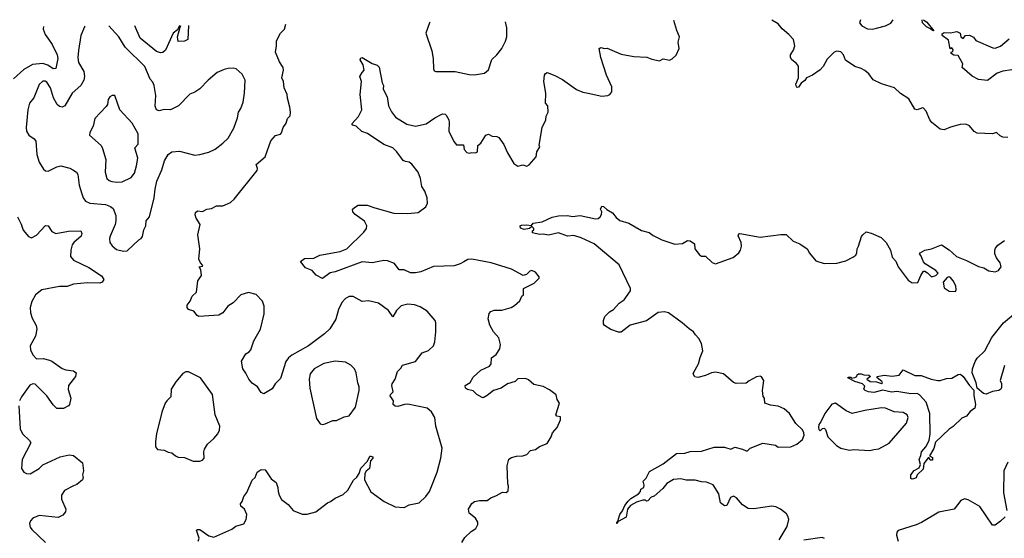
# Model space of a CAD drawing. Extents: x 2057697 to 2160550, y 827490 to 1016834.
# Tile 439 of 509: x 2079763 to 2087477, y 1012308 to 1016370. Entities that reach past the tile are written whole.
import ezdxf

# ---------------------------------------------------------------- set-up
doc = ezdxf.new("R2010")
doc.units = 0

msp = doc.modelspace()

# ---------------------------------------------------------------- linework, layer by layer
at = {"layer": '0CON20XD'}
for points in [[(2086351.3, 1016368), (2086343.3, 1016345), (2086360.7, 1016320.7), (2086405, 1016297.5), (2086445, 1016296.7), (2086475, 1016303.8), (2086545, 1016321.2), (2086587.3, 1016342.7), (2086605.5, 1016368.9)], [(2086844.9, 1016369.8), (2086871.2, 1016351.2), (2086925, 1016283.3), (2086915, 1016284.2), (2086899.5, 1016299.5), (2086868, 1016315), (2086836, 1016345), (2086834.2, 1016369.8)], [(2079948.1, 1016317.4), (2079947.5, 1016295), (2079961.5, 1016255), (2079988, 1016218), (2080016.5, 1016176.5), (2080057.6, 1016095), (2080060.9, 1016065), (2080045, 1015988), (2080025, 1015985.5), (2079984.4, 1016014.4), (2079945, 1016025.7), (2079861.8, 1016018.2), (2079795, 1015979.6), (2079715, 1015907.9)], [(2080275.9, 1016319.5), (2080269.4, 1016315), (2080242.9, 1016245), (2080222.4, 1016127.6), (2080219.1, 1016075), (2080223.9, 1016033.9), (2080264.4, 1015965), (2080270, 1015925), (2080266.5, 1015895), (2080242.5, 1015855), (2080174.3, 1015795), (2080115.9, 1015694.1), (2080095, 1015683.8), (2080075, 1015688.8), (2080056.7, 1015705), (2080028.3, 1015758.3), (2080005, 1015836.2), (2079975, 1015879.2), (2079962.7, 1015887.3), (2079945, 1015887.5), (2079915, 1015863.3), (2079872.4, 1015757.6), (2079840.6, 1015715), (2079827.8, 1015665), (2079812.2, 1015525), (2079816.8, 1015496.8), (2079834.2, 1015465), (2079875, 1015437.5), (2079888, 1015418), (2079896.5, 1015315), (2079915, 1015253.3), (2079948.7, 1015198.7), (2079965, 1015186.2), (2079985, 1015183.8), (2080055, 1015218.1), (2080085, 1015224.4), (2080155, 1015207.5), (2080180, 1015195), (2080206.7, 1015175), (2080218.1, 1015158.1), (2080230, 1015075), (2080249.4, 1015005), (2080260, 1014975), (2080278.6, 1014948.6), (2080313.1, 1014933.1), (2080435, 1014923.2), (2080475, 1014907.5), (2080495, 1014890), (2080516.7, 1014835), (2080515.5, 1014794.5), (2080511.4, 1014765), (2080470.6, 1014675), (2080465.6, 1014655), (2080468.6, 1014625), (2080487.4, 1014597.4), (2080520.2, 1014570.2), (2080575, 1014557.5), (2080605, 1014560), (2080695, 1014646.7), (2080715, 1014656.7), (2080725, 1014672.5), (2080736.5, 1014725), (2080750.8, 1014755), (2080754.3, 1014795), (2080778.6, 1014825), (2080816.7, 1014975), (2080823, 1015043), (2080837.5, 1015105), (2080877.1, 1015195), (2080898.1, 1015265), (2080925.8, 1015315), (2080955, 1015334.3), (2081015, 1015338.9), (2081135, 1015310), (2081175, 1015314), (2081245, 1015333.1), (2081294.3, 1015355.7), (2081355, 1015402), (2081395, 1015442), (2081440.7, 1015519.3), (2081468.9, 1015601.1), (2081476.4, 1015645), (2081495.4, 1015675), (2081513.3, 1015725), (2081524.5, 1015795), (2081528.9, 1015895), (2081505, 1015942), (2081460, 1015985), (2081435, 1015991.1), (2081395, 1015987.5), (2081365, 1015980.6), (2081309.2, 1015955), (2081239.2, 1015895), (2081175, 1015827.5), (2081135, 1015802.5), (2081095, 1015787.5), (2081006.1, 1015693.9), (2080945, 1015663.3), (2080895, 1015667.1), (2080855, 1015656), (2080835, 1015663.8), (2080823.2, 1015693.2), (2080828.1, 1015775), (2080816.2, 1015855), (2080805, 1015881.4), (2080785.5, 1015905), (2080742.3, 1016002.3), (2080589.5, 1016155), (2080540.6, 1016235), (2080461.5, 1016320.7)], [(2081014.1, 1016324.7), (2080998.3, 1016291.7), (2080964.2, 1016265), (2080905, 1016130), (2080885, 1016113.8), (2080865, 1016110), (2080835, 1016120.8), (2080707.8, 1016225), (2080665.8, 1016322.1)], [(2081086.2, 1016325.6), (2081080, 1016215), (2081055, 1016201.2), (2081005, 1016200), (2080998.6, 1016235), (2081019.3, 1016310.7), (2081025.7, 1016324.8)], [(2081161.2, 1012285), (2081168.3, 1012308.3), (2081148.3, 1012371.7), (2081155, 1012377.5), (2081175, 1012376.7), (2081245, 1012327.5), (2081285, 1012316.7), (2081425, 1012380), (2081455, 1012403.8), (2081519.5, 1012420.5), (2081536.7, 1012455), (2081541.2, 1012495), (2081523.8, 1012535), (2081495, 1012560), (2081493, 1012577), (2081506.7, 1012595), (2081518.8, 1012635), (2081542.7, 1012667.3), (2081585, 1012762.5), (2081606.7, 1012785), (2081623.3, 1012825), (2081655, 1012846.2), (2081686.7, 1012845), (2081732.3, 1012772.3), (2081771.2, 1012745), (2081786, 1012705), (2081786.7, 1012675), (2081796.2, 1012645), (2081815, 1012611.2), (2081865, 1012573.3), (2081905, 1012526.7), (2081976.4, 1012496.4), (2082015, 1012496.7), (2082083.6, 1012516.4), (2082175, 1012586.7), (2082197.5, 1012595), (2082235, 1012623.3), (2082298.3, 1012651.7), (2082333.3, 1012685), (2082377.7, 1012762.3), (2082403.6, 1012786.4), (2082423.6, 1012816.4), (2082435, 1012856.7), (2082488.3, 1012911.7), (2082505, 1012950), (2082515, 1012950), (2082530, 1012945), (2082530, 1012935), (2082510, 1012915), (2082502.5, 1012855), (2082477, 1012833), (2082466.7, 1012815), (2082464, 1012765), (2082515, 1012672.5), (2082617.5, 1012595), (2082705, 1012553.3), (2082775, 1012550), (2082815, 1012571.2), (2082892.5, 1012585), (2082945.7, 1012634.3), (2082974.4, 1012675.6), (2083034.2, 1012825), (2083061.4, 1012935), (2083072, 1013015), (2083022, 1013185), (2083016, 1013255), (2082989.5, 1013299.5), (2082955, 1013326.2), (2082805, 1013358.8), (2082776.7, 1013356.7), (2082725, 1013340), (2082703.4, 1013343.4), (2082688.8, 1013355), (2082691.2, 1013385), (2082665.8, 1013425), (2082668.8, 1013435), (2082690, 1013455), (2082678.6, 1013505), (2082681.3, 1013518.7), (2082703.8, 1013555), (2082723.1, 1013615), (2082750, 1013640), (2082762, 1013665), (2082865, 1013692.9), (2082915, 1013759.4), (2082965, 1013778), (2083004, 1013815), (2083015.9, 1013845.9), (2083023.9, 1013926.1), (2083023.1, 1013995), (2083017.5, 1014015), (2082955.8, 1014085.8), (2082899.5, 1014119.5), (2082855, 1014136.2), (2082805, 1014141.2), (2082751.7, 1014128.3), (2082715, 1014091.2), (2082685, 1014041.2), (2082651.2, 1014091.2), (2082575, 1014150.8), (2082495, 1014167.1), (2082445, 1014161.9), (2082375, 1014200.6), (2082345, 1014201.4), (2082315, 1014185.8), (2082285.7, 1014155), (2082260.8, 1014099.2), (2082239.2, 1014025), (2082192, 1013948), (2082151.8, 1013908.2), (2082025, 1013815.6), (2081895, 1013741.5), (2081869.1, 1013720.9), (2081848.3, 1013691.7), (2081805, 1013560), (2081763.2, 1013516.8), (2081741.2, 1013478.8), (2081675, 1013440), (2081655, 1013450), (2081625, 1013493.3), (2081585, 1013522.5), (2081558.8, 1013555), (2081535, 1013602.5), (2081510, 1013635), (2081500, 1013695), (2081535, 1013752.5), (2081561.7, 1013768.3), (2081573.8, 1013785), (2081598, 1013855), (2081649.2, 1013945), (2081678, 1014065), (2081677.5, 1014125), (2081664, 1014165), (2081615, 1014216.9), (2081555, 1014231.9), (2081494.6, 1014215.4), (2081435, 1014152), (2081393.8, 1014125), (2081355, 1014073.8), (2081324.2, 1014055.8), (2081166, 1014046), (2081152.9, 1014052.9), (2081127.5, 1014087.5), (2081085, 1014101.2), (2081074.2, 1014115), (2081075.8, 1014135), (2081097.5, 1014165), (2081113.3, 1014205), (2081147.5, 1014235), (2081157.5, 1014325), (2081187.5, 1014365), (2081181.7, 1014411.7), (2081170, 1014435), (2081195, 1014440), (2081196.7, 1014445), (2081180, 1014465), (2081167.5, 1014495), (2081173.3, 1014575), (2081158.8, 1014685), (2081176.2, 1014765), (2081145.8, 1014815), (2081138.3, 1014841.7), (2081140.5, 1014859.5), (2081155, 1014873.8), (2081195, 1014868.8), (2081230, 1014885), (2081265, 1014891.2), (2081305, 1014912), (2081355, 1014911.2), (2081415, 1014937.5), (2081442.5, 1014965), (2081622.3, 1015187.7), (2081625.8, 1015205), (2081614.3, 1015235.7), (2081685.8, 1015295), (2081730.3, 1015419.7), (2081766.4, 1015463.6), (2081805, 1015473.3), (2081815, 1015482.5), (2081826.2, 1015525), (2081849.7, 1015560.3), (2081861.4, 1015595), (2081882.9, 1015617.1), (2081885.7, 1015645), (2081880, 1015685), (2081860, 1015755), (2081858.8, 1015785), (2081835.9, 1015835.9), (2081830, 1015885), (2081817.5, 1015915), (2081828.8, 1015975), (2081826.2, 1015995), (2081798.7, 1016038.7), (2081765.8, 1016115), (2081775.8, 1016165), (2081776, 1016205), (2081806.7, 1016265), (2081836.2, 1016295), (2081848.3, 1016335.2)], [(2083227.5, 1012275), (2083250, 1012315), (2083299.5, 1012360.5), (2083335.9, 1012384.1), (2083352.5, 1012415), (2083352.5, 1012435), (2083333.3, 1012465), (2083283.8, 1012505), (2083278.8, 1012535), (2083305, 1012580), (2083325, 1012596.2), (2083365, 1012603.8), (2083425, 1012604), (2083454.3, 1012625.7), (2083497.7, 1012642.3), (2083545, 1012670), (2083575, 1012667.5), (2083589.3, 1012680.7), (2083593.3, 1012715), (2083586.2, 1012735), (2083580.8, 1012875), (2083595, 1012927.5), (2083615, 1012941.2), (2083655, 1012951.2), (2083705, 1012953.3), (2083735, 1012963.3), (2083765, 1012996.7), (2083805, 1013002.5), (2083835, 1013027.5), (2083895, 1013050), (2083927.7, 1013102.3), (2083936.7, 1013135), (2083973.8, 1013175), (2084000, 1013235), (2083999.3, 1013259.3), (2083970, 1013265), (2083962.5, 1013275), (2083992.5, 1013365), (2083974, 1013394), (2083965, 1013432.5), (2083915, 1013470), (2083865, 1013496.2), (2083792.1, 1013512.1), (2083749.7, 1013549.7), (2083725, 1013559.4), (2083665, 1013556), (2083644.2, 1013535.8), (2083585, 1013517.1), (2083535, 1013482.9), (2083474.4, 1013465.6), (2083424.4, 1013425.6), (2083395, 1013408.8), (2083385, 1013410), (2083344.3, 1013434.3), (2083315, 1013462.9), (2083272.4, 1013472.4), (2083256.2, 1013485), (2083252.5, 1013505), (2083293, 1013527), (2083315, 1013570), (2083375, 1013624), (2083444.4, 1013655.6), (2083455.6, 1013675), (2083459.5, 1013720.5), (2083495, 1013746.2), (2083525, 1013792.5), (2083528.6, 1013825), (2083516.8, 1013876.8), (2083475, 1013926.2), (2083445.9, 1013975.9), (2083434.1, 1014025.9), (2083441.7, 1014068.3), (2083455, 1014083.3), (2083480, 1014095), (2083540, 1014095), (2083614.1, 1014115.9), (2083638.8, 1014131.2), (2083681.7, 1014168.3), (2083697.5, 1014205), (2083710, 1014215), (2083710, 1014265), (2083792.5, 1014305), (2083832.5, 1014345), (2083832.5, 1014355), (2083805, 1014393.3), (2083775, 1014406.2), (2083759.3, 1014400.7), (2083732.5, 1014375), (2083706.4, 1014366.4), (2083615.5, 1014415.5), (2083457.5, 1014465), (2083305, 1014494.5), (2083275, 1014491.1), (2083243, 1014473), (2083215, 1014456.4), (2083167.8, 1014442.2), (2083005, 1014437.3), (2082905, 1014393.8), (2082865, 1014386.4), (2082825, 1014388.2), (2082775, 1014410.5), (2082735, 1014410.6), (2082699, 1014459), (2082645, 1014481.2), (2082615, 1014483.6), (2082525, 1014466.4), (2082445, 1014472.5), (2082235, 1014395.7), (2082195, 1014388), (2082135, 1014342.5), (2082085, 1014370), (2082053.3, 1014405), (2082002.5, 1014425), (2081962.5, 1014475), (2081995, 1014500), (2082067.6, 1014502.4), (2082115, 1014525.7), (2082272.5, 1014555), (2082325, 1014575.7), (2082460, 1014705), (2082480, 1014735), (2082481.4, 1014755), (2082465, 1014790.8), (2082391.2, 1014845), (2082373.8, 1014865), (2082370, 1014885), (2082392.5, 1014905), (2082415, 1014915.8), (2082485, 1014918.1), (2082545, 1014895.5), (2082695, 1014854.4), (2082805, 1014851.9), (2082885, 1014860), (2082945.9, 1014904.1), (2082957.7, 1014932.3), (2082955.7, 1014975), (2082937.9, 1015027.9), (2082914.5, 1015064.5), (2082901.9, 1015125), (2082883.5, 1015175), (2082835, 1015239.5), (2082815, 1015252.9), (2082785, 1015258.2), (2082768, 1015268), (2082718.5, 1015335), (2082685.9, 1015365.9), (2082615, 1015391.5), (2082487.4, 1015477.4), (2082443.3, 1015495), (2082400, 1015535), (2082372.5, 1015545), (2082363.8, 1015555), (2082417.3, 1015612.7), (2082444, 1015665), (2082430, 1015785), (2082440, 1015885), (2082427.5, 1015925), (2082445, 1015957.5), (2082462.5, 1015975), (2082453.3, 1016015), (2082431.2, 1016055), (2082435, 1016070), (2082445, 1016072.5), (2082525, 1016026.7), (2082563.6, 1016013.6), (2082578.3, 1015998.3), (2082603.3, 1015875), (2082613.8, 1015855), (2082611.2, 1015825), (2082640.8, 1015765), (2082651.5, 1015695), (2082675, 1015647.1), (2082707.3, 1015607.3), (2082795, 1015550.5), (2082865, 1015536.7), (2082946.6, 1015553.4), (2083015, 1015602), (2083075, 1015631.2), (2083095, 1015630), (2083105, 1015622.5), (2083124, 1015585), (2083128.8, 1015565), (2083125.8, 1015495.8), (2083163.3, 1015416.7), (2083185, 1015390), (2083239.2, 1015389.2), (2083244.2, 1015354.2), (2083265, 1015330), (2083285, 1015323.8), (2083305, 1015330), (2083335, 1015326.2), (2083350, 1015335), (2083352.5, 1015385), (2083375, 1015402.5), (2083413.6, 1015466.4), (2083435, 1015473.3), (2083465, 1015458.8), (2083500, 1015455), (2083515.9, 1015445.9), (2083555, 1015392.5), (2083585.8, 1015325.8), (2083635, 1015243.3), (2083665, 1015223.3), (2083705, 1015233.3), (2083736.4, 1015223.6), (2083755, 1015232.5), (2083810, 1015295), (2083813.3, 1015335), (2083836.7, 1015375), (2083833.9, 1015386.1), (2083855.8, 1015524.2), (2083884, 1015585), (2083888, 1015615), (2083902.9, 1015645), (2083901.2, 1015695), (2083883.3, 1015715), (2083883.8, 1015795), (2083870, 1015885), (2083873.3, 1015935), (2083882.3, 1015947.7), (2083896.1, 1015956.1), (2083955, 1015932.5), (2084015, 1015901.2), (2084125, 1015822), (2084175, 1015802), (2084216.2, 1015793.8), (2084325, 1015770), (2084370, 1015775), (2084387.5, 1015785), (2084403.3, 1015805), (2084401.2, 1015845), (2084360, 1015935), (2084316.2, 1016075), (2084303.3, 1016145), (2084315, 1016152.5), (2084345, 1016143.3), (2084366.4, 1016146.4), (2084475, 1016100), (2084575, 1016081.2), (2084675.9, 1016075.9), (2084715, 1016060), (2084775, 1016047.5), (2084805, 1016062.5), (2084855, 1016052.5), (2084875, 1016062.5), (2084905, 1016092.5), (2084930, 1016145), (2084921.2, 1016195), (2084932.5, 1016235), (2084911.2, 1016285), (2084888.7, 1016362.7)], [(2082977.8, 1016349.4), (2082974.2, 1016345), (2082945.8, 1016265), (2082991.8, 1016125), (2083001.8, 1016065), (2083004, 1015984), (2083010.5, 1015970.5), (2083024.1, 1015964.1), (2083175, 1015964.5), (2083285, 1015940.8), (2083325, 1015938.1), (2083405, 1015950.8), (2083435, 1015976.7), (2083461.7, 1016058.3), (2083500, 1016095), (2083539.2, 1016145), (2083568.9, 1016201.1), (2083579.1, 1016235), (2083579.1, 1016305), (2083568.8, 1016354.1)], [(2087505, 1015446.2), (2087465, 1015450), (2087445, 1015461.2), (2087415.9, 1015485.9), (2087385, 1015476.9), (2087265, 1015480.4), (2087240.6, 1015495), (2087205, 1015538), (2087175, 1015552), (2087130.3, 1015549.7), (2087055, 1015528), (2087007, 1015507), (2086975, 1015512.5), (2086908.8, 1015565), (2086893.8, 1015585), (2086863.6, 1015653.6), (2086845, 1015677.5), (2086835, 1015680), (2086795, 1015663.3), (2086775, 1015670), (2086730.3, 1015750.3), (2086665, 1015791.2), (2086617.5, 1015835), (2086515, 1015868), (2086449.4, 1015899.4), (2086416.4, 1015946.4), (2086385, 1015972), (2086355, 1015988), (2086305, 1016002.5), (2086232, 1016052), (2086216.2, 1016095), (2086195, 1016117.5), (2086165, 1016123.3), (2086143.3, 1016115), (2086089.5, 1016060.5), (2086057.3, 1016002.7), (2086035, 1015976.7), (2085974, 1015936), (2085926.1, 1015913.9), (2085915, 1015893.3), (2085886.7, 1015873.3), (2085865, 1015842.5), (2085855, 1015840), (2085850, 1015845), (2085844, 1015865), (2085863.3, 1015915), (2085863.3, 1016005), (2085847.7, 1016027.7), (2085812.5, 1016055), (2085802.5, 1016075), (2085802.5, 1016095), (2085825, 1016130), (2085836.2, 1016165), (2085826.2, 1016215), (2085790, 1016255), (2085737.4, 1016297.4), (2085705, 1016337.1), (2085655.3, 1016365.5)], [(2087535, 1015976.4), (2087465, 1015966.9), (2087420.3, 1015949.7), (2087345, 1015892.5), (2087275, 1015901.9), (2087225, 1015928.1), (2087146.7, 1015995), (2087151.2, 1016025), (2087115, 1016090), (2087080.7, 1016090.7), (2087060, 1016105), (2087060, 1016115), (2087075, 1016120), (2087077.5, 1016135), (2087065, 1016150), (2087051.7, 1016141.7), (2087038.7, 1016208.7), (2086990, 1016245), (2086990.9, 1016259.1), (2087005, 1016269.4), (2087055, 1016267.5), (2087105, 1016277.5), (2087130, 1016265), (2087137.5, 1016235), (2087155, 1016223.3), (2087173, 1016247), (2087205, 1016247.5), (2087235, 1016232.5), (2087255, 1016207.5), (2087388.3, 1016148.3), (2087405, 1016148), (2087447.4, 1016162.6), (2087515, 1016220)], [(2080525, 1015096.2), (2080565, 1015100), (2080635, 1015134), (2080661.4, 1015168.6), (2080679.1, 1015225), (2080687.3, 1015285), (2080664.6, 1015365), (2080690, 1015395), (2080692.2, 1015475), (2080645, 1015560), (2080547.5, 1015665), (2080507.5, 1015775), (2080487, 1015777), (2080470, 1015765), (2080456.7, 1015745), (2080450, 1015705), (2080440.5, 1015689.5), (2080352, 1015595), (2080337.5, 1015535), (2080313.3, 1015485), (2080310, 1015465), (2080401.2, 1015385), (2080411.7, 1015361.7), (2080437.5, 1015275), (2080431.1, 1015175), (2080446.4, 1015126.4), (2080465, 1015109.2), (2080485, 1015101.4), (2080525, 1015096.2)], [(2085714.3, 1012295), (2085775, 1012400), (2085788.6, 1012455), (2085781.7, 1012481.7), (2085769.7, 1012499.7), (2085723.8, 1012535), (2085686.1, 1012553.9), (2085655, 1012560.6), (2085515, 1012539.4), (2085470.9, 1012540.9), (2085425, 1012570), (2085380, 1012625), (2085355, 1012638.6), (2085332.9, 1012627.1), (2085304.3, 1012565.7), (2085285, 1012562.9), (2085254, 1012585), (2085240.8, 1012655), (2085196, 1012726), (2085145, 1012747.5), (2085105, 1012750.6), (2085055, 1012763.8), (2084985, 1012764.3), (2084943, 1012773), (2084885, 1012768.9), (2084834, 1012736), (2084801.1, 1012698.9), (2084735, 1012636.7), (2084710, 1012630), (2084685, 1012600), (2084675, 1012597.5), (2084665, 1012607.5), (2084645, 1012607.5), (2084595, 1012590), (2084548.8, 1012565), (2084525.7, 1012535), (2084515, 1012474.5), (2084450.7, 1012439.3), (2084445, 1012424), (2084440, 1012425), (2084440, 1012435), (2084448.3, 1012441.7), (2084464.3, 1012495), (2084486.9, 1012523.1), (2084505, 1012563.8), (2084530.2, 1012599.8), (2084550, 1012620), (2084610, 1012655), (2084626.2, 1012675), (2084628.3, 1012691.7), (2084653.6, 1012706.4), (2084656.7, 1012725), (2084646.7, 1012755), (2084670.7, 1012779.3), (2084698.3, 1012831.7), (2084805, 1012890), (2084908.3, 1012971.7), (2084975, 1012974.4), (2085015, 1012988), (2085105, 1012991.2), (2085205, 1013022), (2085285, 1013022), (2085335, 1013006.7), (2085365, 1013022.5), (2085426.4, 1013006.4), (2085455, 1012992.5), (2085465, 1012992.5), (2085485, 1013012.5), (2085585, 1013052.5), (2085685, 1013037.5), (2085705, 1013022.5), (2085805, 1013023.3), (2085852.5, 1013045), (2085895, 1013082.5), (2085910, 1013115), (2085907.5, 1013135), (2085896.4, 1013156.4), (2085845, 1013207.5), (2085793.8, 1013285), (2085752.3, 1013322.3), (2085705, 1013343.3), (2085645, 1013350), (2085600, 1013365), (2085597.5, 1013405), (2085588.3, 1013418.3), (2085583.3, 1013465), (2085593.3, 1013545), (2085575, 1013572.5), (2085565, 1013577.5), (2085535, 1013573.3), (2085477.7, 1013542.3), (2085455, 1013523.3), (2085375, 1013520), (2085355, 1013528.8), (2085277.5, 1013595), (2085215, 1013610), (2085182.5, 1013605), (2085135, 1013582.5), (2085075, 1013566), (2085053, 1013573), (2085040, 1013595), (2085041.2, 1013605), (2085081.4, 1013675), (2085093.1, 1013725), (2085114.2, 1013775), (2085105, 1013832.5), (2085083, 1013873), (2085058.3, 1013901.7), (2085042.9, 1013925), (2085007.4, 1013947.4), (2084954.4, 1013995), (2084845, 1014074.3), (2084815, 1014081.9), (2084764.4, 1014075.6), (2084675, 1014012), (2084545, 1013976), (2084475, 1013922.5), (2084455, 1013922), (2084393, 1013943), (2084344.1, 1013974.1), (2084337, 1013987), (2084337.5, 1014015), (2084347.5, 1014045), (2084385, 1014081.2), (2084415, 1014100), (2084460.6, 1014149.4), (2084499.2, 1014175), (2084548.9, 1014245), (2084548.5, 1014265), (2084459.9, 1014449.9), (2084264.7, 1014614.7), (2084161.1, 1014661.1), (2084105, 1014680), (2084055, 1014674.4), (2083985, 1014700), (2083905, 1014682.5), (2083865, 1014690), (2083835, 1014687.5), (2083781.7, 1014701.7), (2083780, 1014715), (2083790, 1014725), (2083790, 1014735), (2083775, 1014750), (2083756.2, 1014733.8), (2083715, 1014726), (2083686.9, 1014736.9), (2083683.3, 1014755), (2083695, 1014761.1), (2083733.1, 1014763.1), (2083772.5, 1014757.5), (2083785, 1014775.8), (2083855, 1014786.7), (2083935, 1014824), (2083985, 1014833.3), (2084055, 1014835.7), (2084095, 1014829.4), (2084155, 1014835.7), (2084275, 1014810), (2084295, 1014812), (2084311.2, 1014825), (2084322, 1014845), (2084323.8, 1014865), (2084314.2, 1014885), (2084325, 1014910), (2084337.3, 1014907.3), (2084362.5, 1014882.5), (2084406.8, 1014856.8), (2084435, 1014821.2), (2084465, 1014796), (2084535, 1014775.7), (2084635, 1014718.8), (2084695, 1014702), (2084725, 1014678.8), (2084794.3, 1014644.3)], [(2079746.2, 1014825), (2079775, 1014767.5), (2079790.3, 1014720.3), (2079830.7, 1014670.7), (2079855, 1014662.5), (2079895, 1014683.3), (2079965, 1014757.5), (2079985, 1014754), (2080015, 1014711.2), (2080045, 1014695.8), (2080144.5, 1014714.5), (2080242.5, 1014715), (2080249.2, 1014695), (2080244, 1014675), (2080185.7, 1014625), (2080175, 1014606.2), (2080162.9, 1014565), (2080160, 1014515), (2080185.6, 1014485.6), (2080305, 1014430), (2080403.2, 1014363.2), (2080422, 1014335), (2080410, 1014315), (2080390, 1014305), (2080295, 1014309.7), (2080185, 1014297.7), (2080135, 1014280.9), (2080075, 1014280.9), (2079936.6, 1014253.4), (2079887.1, 1014215), (2079857.6, 1014162.4), (2079844.6, 1014115), (2079848.2, 1014075), (2079860.8, 1014030.8), (2079891.5, 1013975), (2079897.8, 1013945), (2079887.8, 1013892.2), (2079845.5, 1013814.5), (2079846.9, 1013785), (2079865, 1013746), (2079895, 1013712.9), (2079945.8, 1013715.8), (2079995, 1013701.9), (2080015, 1013694.3), (2080095, 1013638.1), (2080125, 1013626.9), (2080185, 1013620), (2080206, 1013605), (2080200, 1013575), (2080144.5, 1013505), (2080142.8, 1013472.8), (2080162.9, 1013405), (2080153.8, 1013355), (2080145.7, 1013344.3), (2080105, 1013324.4), (2080053.8, 1013325), (2080025, 1013352), (2079974.4, 1013425), (2079885, 1013515.4), (2079865, 1013518.2), (2079842.8, 1013507.2), (2079775.6, 1013415), (2079762.5, 1013385)], [(2084794.3, 1014644.3), (2084895, 1014612), (2084955, 1014616.2), (2084995, 1014641.2), (2085015, 1014636.7), (2085050, 1014615), (2085053.3, 1014575), (2085088.3, 1014528.3), (2085105, 1014518.8), (2085135, 1014516.7), (2085187.7, 1014467.7), (2085215, 1014458.8), (2085353.9, 1014506.1), (2085396.7, 1014545), (2085410, 1014565), (2085418.8, 1014595), (2085416.2, 1014625), (2085393, 1014677), (2085396.7, 1014693.3), (2085404.3, 1014695.7), (2085565, 1014666.8), (2085725, 1014687.7), (2085766.9, 1014686.9), (2085822.5, 1014635), (2085875, 1014613.3), (2085932.5, 1014575), (2085951.7, 1014541.7), (2086001.7, 1014481.7), (2086065, 1014460), (2086165, 1014463.8), (2086235, 1014481.2), (2086290.7, 1014509.3), (2086312.5, 1014525), (2086322.5, 1014545), (2086323.3, 1014575), (2086334.1, 1014595.9), (2086359.3, 1014670.7), (2086367.5, 1014685), (2086395, 1014707.5), (2086435, 1014697.5), (2086513, 1014663), (2086552.5, 1014625), (2086586.7, 1014565), (2086599.3, 1014509.3), (2086628.3, 1014478.3), (2086646.2, 1014435), (2086725, 1014330), (2086755, 1014310), (2086798.3, 1014311.7), (2086823, 1014367), (2086845, 1014400), (2086855, 1014400), (2086876.2, 1014386.2), (2086907, 1014357), (2086940, 1014365), (2086960, 1014385), (2086940, 1014405), (2086856.7, 1014456.7), (2086843, 1014473), (2086823.6, 1014523.6), (2086812.5, 1014535), (2086817.5, 1014545), (2086855, 1014564.3), (2086905.5, 1014574.5), (2086985, 1014606.2), (2087045, 1014567.5), (2087103.8, 1014515), (2087180, 1014485), (2087275, 1014435.7), (2087317.5, 1014425), (2087355, 1014404), (2087405, 1014396.2), (2087432.5, 1014405), (2087452.5, 1014435), (2087443.8, 1014465), (2087415.8, 1014505.8), (2087404, 1014535), (2087402.5, 1014565), (2087409.2, 1014580.8), (2087427.3, 1014602.7), (2087478.8, 1014641.2)], [(2087095, 1014240), (2087100, 1014255), (2087096, 1014285), (2087075.6, 1014325.6), (2087055, 1014351.2), (2087045, 1014356), (2087028.8, 1014351.2), (2086997.5, 1014315), (2087005, 1014270), (2087045, 1014242.5), (2087095, 1014240)], [(2087479.5, 1013660.5), (2087444, 1013545), (2087455, 1013520), (2087455, 1013490), (2087448.8, 1013475), (2087435, 1013466.2), (2087385, 1013457.5), (2087335, 1013437.1), (2087315, 1013440.8), (2087264.5, 1013485), (2087256.5, 1013526.5), (2087225.6, 1013605), (2087227.5, 1013635), (2087247.9, 1013692.1), (2087265, 1013718.8), (2087323.2, 1013776.8), (2087378.7, 1013881.3), (2087470.6, 1013995), (2087564.2, 1014075)], [(2082135, 1013198.8), (2082155, 1013204), (2082215, 1013230), (2082245, 1013230), (2082305, 1013258), (2082343.6, 1013266.4), (2082393.8, 1013335), (2082421.2, 1013465), (2082421.2, 1013495), (2082411.2, 1013525), (2082400, 1013605), (2082386.7, 1013635), (2082356.7, 1013665), (2082315, 1013688), (2082235, 1013695.7), (2082145, 1013677.8), (2082068.8, 1013635), (2082038, 1013595), (2082031.4, 1013555), (2082036.9, 1013485), (2082089.2, 1013245), (2082117.5, 1013205), (2082135, 1013198.8)], [(2081151.2, 1012911.2), (2081175, 1012912.5), (2081195, 1012920), (2081208.1, 1012935), (2081206, 1012985), (2081210.8, 1013005), (2081235, 1013046), (2081285, 1013088.8), (2081315.8, 1013125), (2081329.2, 1013155), (2081330, 1013185), (2081294, 1013275), (2081273.8, 1013435), (2081180, 1013565), (2081085, 1013611.2), (2081065, 1013611.2), (2081040.3, 1013599.7), (2080985, 1013534), (2080950.6, 1013475), (2080948.1, 1013415), (2080914.3, 1013385), (2080901.9, 1013365), (2080876.9, 1013295), (2080835.8, 1013125), (2080826.2, 1013065), (2080827.5, 1013025), (2080843, 1013003), (2080895, 1012997.5), (2080925, 1012982.5), (2080955, 1012977.5), (2080982.7, 1012952.7), (2081005, 1012942), (2081055, 1012940.8), (2081123, 1012913), (2081151.2, 1012911.2)], [(2086755, 1012770), (2086745, 1012776.2), (2086744.4, 1012805), (2086770.6, 1012839.4), (2086810, 1012860), (2086820, 1012885), (2086810, 1012925), (2086824.2, 1012955.8), (2086828.6, 1012985), (2086862.9, 1013025), (2086888, 1013075), (2086896, 1013125), (2086892.9, 1013285), (2086866, 1013375), (2086812.1, 1013432.1), (2086795, 1013441.9), (2086745, 1013439.8), (2086635, 1013457.7), (2086593.6, 1013453.6), (2086525, 1013467.5), (2086455, 1013448.8), (2086412.5, 1013455), (2086386.7, 1013465), (2086377.5, 1013475), (2086385, 1013500), (2086365, 1013517.5), (2086305.7, 1013535.7), (2086250, 1013565), (2086255, 1013570), (2086275, 1013570), (2086282.5, 1013562.5), (2086305, 1013566.7), (2086322.5, 1013575), (2086323, 1013587), (2086335, 1013596.7), (2086355, 1013596.2), (2086377, 1013587), (2086415, 1013586.2), (2086430, 1013575), (2086400, 1013555), (2086425, 1013536.7), (2086475, 1013532.5), (2086515, 1013520), (2086522.5, 1013525), (2086517.5, 1013535), (2086480, 1013565), (2086480, 1013575), (2086535, 1013586.2), (2086598.3, 1013578.3), (2086653.6, 1013586.4), (2086685, 1013627.5), (2086775, 1013583.3), (2086825, 1013582.5), (2086905, 1013553.3), (2086955, 1013543.3), (2086975, 1013543.3), (2087025, 1013560), (2087065, 1013561.2), (2087115, 1013590), (2087133, 1013593), (2087155.8, 1013575.8), (2087203.1, 1013505), (2087238.9, 1013468.9), (2087237.6, 1013427.6), (2087250.6, 1013355), (2087245, 1013326.7), (2087208.3, 1013301.7), (2087180, 1013265), (2087145, 1013247.5), (2087076.4, 1013183.6), (2087045, 1013162.5), (2086938.8, 1013061.2), (2086925, 1013010), (2086890, 1012955), (2086915, 1012940), (2086915, 1012920), (2086895, 1012920), (2086888.3, 1012938.3), (2086881.7, 1012938.3), (2086846.7, 1012895), (2086841.2, 1012848.8), (2086795, 1012806), (2086787.5, 1012782.5), (2086765, 1012774.3), (2086755, 1012770)], [(2086423.6, 1012996.4), (2086455, 1013003.8), (2086495, 1013007.5), (2086575.9, 1013054.1), (2086710.9, 1013209.1), (2086723.8, 1013255), (2086715.9, 1013275.9), (2086685, 1013292), (2086615, 1013298), (2086546.2, 1013326.2), (2086515, 1013328.5), (2086385, 1013309.2), (2086285, 1013286.2), (2086237.5, 1013305), (2086155, 1013367.5), (2086125, 1013357.5), (2086070, 1013285), (2086040.7, 1013219.3), (2086025, 1013200), (2086020, 1013175), (2086025, 1013160), (2086035, 1013150), (2086051.7, 1013168.3), (2086065, 1013170), (2086075, 1013160), (2086095, 1013102.5), (2086162.5, 1013035), (2086195, 1013013.8), (2086265, 1012998.8), (2086295, 1013003.8), (2086423.6, 1012996.4)], [(2079756.5, 1013345), (2079765.5, 1013165), (2079784.4, 1013125), (2079839.2, 1013075), (2079849.2, 1013055), (2079781.9, 1012925), (2079776.2, 1012855), (2079795.8, 1012825.8), (2079815, 1012816), (2079845, 1012812.9), (2079915.5, 1012854.5), (2079945, 1012882), (2080080, 1012945), (2080149.3, 1012960.7), (2080185, 1012956.7), (2080255, 1012900), (2080263.8, 1012835), (2080254.1, 1012805.9), (2080258.8, 1012785), (2080253.8, 1012766.2), (2080210.3, 1012729.7), (2080185, 1012717.5), (2080115, 1012681.2), (2080090.8, 1012645), (2080089.2, 1012615), (2080124, 1012535), (2080122, 1012515), (2080101.3, 1012488.7), (2080065, 1012471.9), (2079915, 1012485.8), (2079866.7, 1012465), (2079847.5, 1012445), (2079840, 1012425), (2079843.8, 1012395), (2079857.3, 1012377.3), (2079966.2, 1012275)], [(2087505, 1012903.3), (2087474, 1012835), (2087471.9, 1012665), (2087497.1, 1012525)], [(2087484.6, 1012475), (2087448.4, 1012441.6), (2087405, 1012411.8), (2087385, 1012411.5), (2087285, 1012556.9), (2087195, 1012609.4), (2087165, 1012617.5), (2087136.8, 1012603.2), (2087083.1, 1012536.9), (2086965, 1012513.8), (2086828.9, 1012431.1), (2086786, 1012414), (2086645, 1012368.6), (2086634.2, 1012355), (2086632.7, 1012332.7), (2086644.2, 1012285)], [(2086067.5, 1012305), (2086050, 1012315), (2085906.8, 1012293.2)]]:
    msp.add_lwpolyline(points, dxfattribs=at)

doc.saveas('drawing.dxf')
